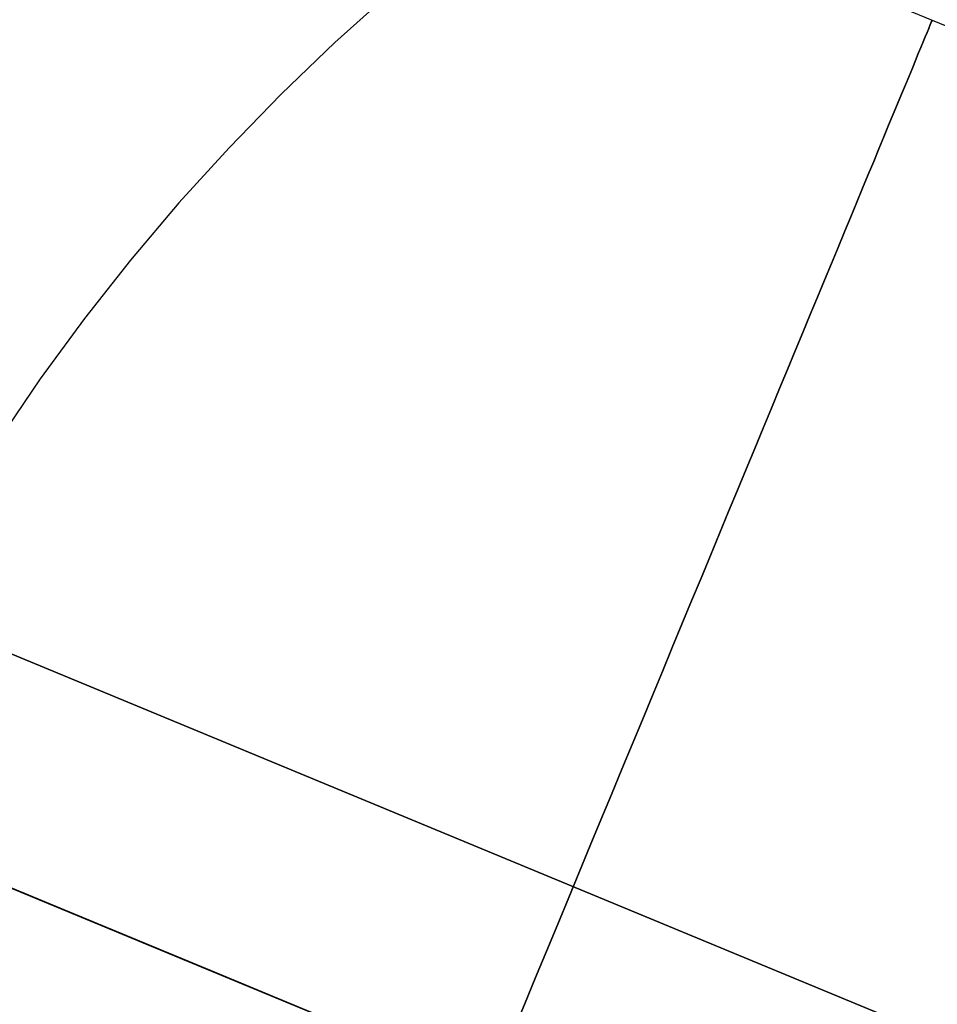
# Model space of a CAD drawing. Extents: x -3378 to 3007, y -425 to 173.
# Tile 353 of 396: x 2270.77 to 2277.13, y 18.75 to 25.57. Entities that reach past the tile are written whole.
import ezdxf

# ---------------------------------------------------------------- set-up
doc = ezdxf.new("R2010")
doc.units = 0
doc.layers.add('PREDEFINITO', color=7, linetype='CONTINUOUS')

msp = doc.modelspace()

# ---------------------------------------------------------------- linework, layer by layer
at = {"layer": 'PREDEFINITO'}
for p, q in [((2271.6072, 27.8405, 1837.9173), (2284.7157, 22.4108, 1837.9173)), ((2271.6072, 27.8405, 2262.0004), (2284.7157, 22.4108, 2262.0004)), ((2271.6072, 27.8405, 1413.8342), (2284.7157, 22.4108, 1413.8342)), ((2273.3393, 25.7598, 2364.0427), (2272.954, 25.4144, 2364.0628)), ((2272.954, 25.4144, 2364.0628), (2272.5808, 25.0559, 2364.0816)), ((2272.5808, 25.0559, 2364.0816), (2272.2202, 24.6848, 2364.0988)), ((2272.2202, 24.6848, 2364.0988), (2271.8724, 24.3014, 2364.1146)), ((2271.8724, 24.3014, 2364.1146), (2271.5381, 23.9062, 2364.1288)), ((2271.5381, 23.9062, 2364.1288), (2271.2175, 23.4998, 2364.1415)), ((2271.2175, 23.4998, 2364.1415), (2270.9111, 23.0825, 2364.1526)), ((2270.9111, 23.0825, 2364.1526), (2270.6192, 22.6549, 2364.1622)), ((2299.32, 9.3259, 2285), (2267.0537, 22.6911, 2285)), ((2267.0537, 22.6911, 2061.4585), (2299.32, 9.3259, 2061.4585)), ((2267.0537, 22.6911, 1614.3754), (2299.32, 9.3259, 1614.3754)), ((2298.746, 7.9401, 2286.5), (2266.4102, 21.334, 2286.5)), ((2298.746, 7.9401, 2283.5), (2266.4102, 21.334, 2283.5)), ((2266.4102, 21.334, 2062.9585), (2298.746, 7.9401, 2062.9585)), ((2266.4102, 21.334, 2059.9585), (2298.746, 7.9401, 2059.9585)), ((2266.4102, 21.334, 1612.8754), (2298.746, 7.9401, 1612.8754)), ((2266.4102, 21.334, 1615.8754), (2298.746, 7.9401, 1615.8754)), ((2266.4102, 21.334, 1829.9173), (2281.6542, 15.0197, 1829.9173)), ((2266.4102, 21.334, 1845.9173), (2281.6542, 15.0197, 1845.9173)), ((2266.4102, 21.334, 2254.0004), (2281.6542, 15.0197, 2254.0004)), ((2266.4102, 21.334, 2270.0004), (2281.6542, 15.0197, 2270.0004)), ((2266.4102, 21.334, 1405.8342), (2281.6542, 15.0197, 1405.8342)), ((2266.4102, 21.334, 1421.8342), (2281.6542, 15.0197, 1421.8342))]:
    msp.add_line(p, q, dxfattribs=at)
at = {"layer": 'PREDEFINITO', "extrusion": (-0.92388, 0.382683, -3.7137e-14)}
for centre in [(-887.0277, 1837.9173, -2093.9758), (-887.0277, 2262.0004, -2093.9758)]:
    msp.add_circle(centre, 8, dxfattribs=at)
at = {"layer": 'PREDEFINITO', "extrusion": (-0.92388, 0.382683, 7.33302e-14)}
msp.add_circle((-887.0277, 1413.8342, -2093.9758), 8, dxfattribs=at)
at = {"layer": 'PREDEFINITO', "extrusion": (-0.382683, -0.92388, 1.48291e-15)}
msp.add_arc((2855.7259, 2295, -897.6343), 765.6067, 90.328796, 179.999998, dxfattribs=at)
at = {"layer": 'PREDEFINITO', "extrusion": (-0.382683, -0.92388, 8.47377e-16)}
msp.add_arc((2085.7258, 2115, -897.6343), 765.6067, 270.3287973, 359.9999967, dxfattribs=at)
at = {"layer": 'PREDEFINITO', "extrusion": (-0.382683, -0.92388, 6.22162e-16)}
msp.add_arc((2855.7258, 2295, -887.0277), 770, 90, 180, dxfattribs=at)
at = {"layer": 'PREDEFINITO', "extrusion": (-0.382683, -0.92388, -1.68873e-15)}
msp.add_arc((2085.7258, 2115, -887.0277), 770, 270, 0, dxfattribs=at)

doc.saveas('drawing.dxf')
